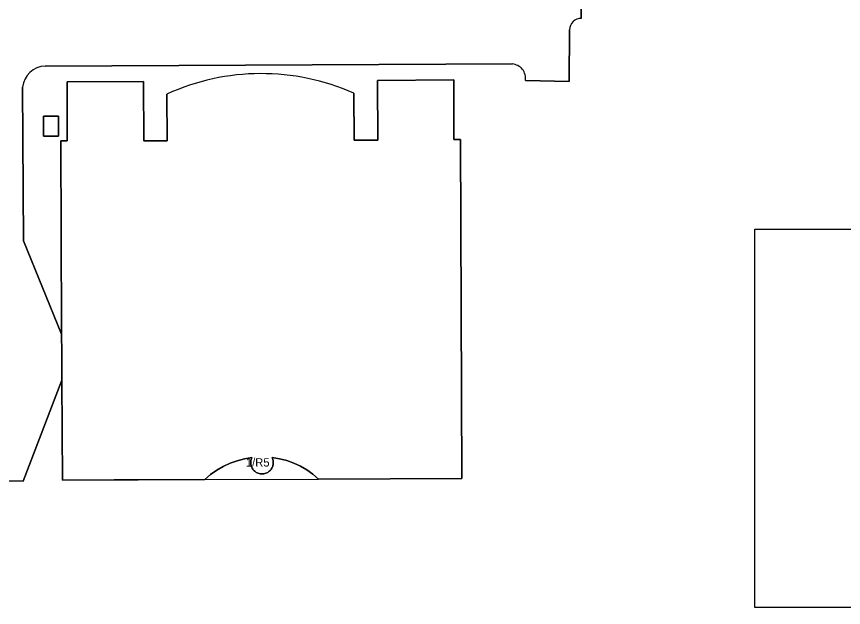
# Model space of a CAD drawing. Extents: x 161241 to 161758, y 384138 to 384885.
# Drawn here: x 161431.6 to 161530.1, y 384767.9 to 384838.3 of the extents above; entities that cross this region are included whole.
import ezdxf

# ---------------------------------------------------------------- set-up
doc = ezdxf.new("R2010")
doc.units = 0
for name, color, linetype in [('IMGEO_Erf', 7, 'Continuous'), ('IMGEO_Pand', 7, 'Continuous'), ('IMGEO_Pand_nummerreeks', 7, 'Continuous'), ('IMGEO_Pand_overbouw', 7, 'Continuous'), ('IMGEO_Pand_vergunning_verleend', 7, 'Continuous'), ('IMGEO_Rijbaan_lokaal_open', 7, 'Continuous')]:
    doc.layers.add(name, color=color, linetype=linetype)

msp = doc.modelspace()

# ---------------------------------------------------------------- linework, layer by layer
at = {"layer": 'IMGEO_Erf'}
for points in [[(161697.855, 384827.661), (161695.362, 384828.336), (161678.26, 384831.624), (161651.768, 384835.483), (161640.648, 384836.834), (161640.231, 384836.885), (161633.111, 384837.596), (161632.138, 384837.674), (161630.585, 384837.825), (161575.224, 384842.605), (161547.675, 384844.188), (161547.634, 384844.19), (161498.947, 384846.657), (161498.884, 384838.108)], [(161497.486, 384836.758), (161497.45, 384830.604), (161492.216, 384830.699)], [(161490.663, 384832.683), (161434.978, 384832.42)], [(161471.763, 384829.189), (161471.809, 384823.589), (161474.618, 384823.607), (161474.571, 384830.716), (161483.669, 384830.776), (161483.703, 384823.671), (161484.471, 384823.672), (161484.654, 384783.263), (161467.563, 384783.207), (161466.887, 384783.777), (161466.164, 384784.284), (161465.398, 384784.726), (161464.596, 384785.097), (161463.764, 384785.396), (161462.909, 384785.62), (161462.038, 384785.768), (161462.034, 384785.767), (161462.031, 384785.766), (161462.028, 384785.763), (161462.027, 384785.76), (161462.027, 384785.757), (161462.028, 384785.753), (161462.075, 384785.644), (161462.113, 384785.532), (161462.14, 384785.416), (161462.158, 384785.299), (161462.165, 384785.18), (161462.161, 384785.062), (161462.147, 384784.944), (161462.123, 384784.828), (161462.089, 384784.714), (161462.045, 384784.604), (161461.991, 384784.498), (161461.928, 384784.397), (161461.856, 384784.302), (161461.777, 384784.214), (161461.69, 384784.133), (161461.596, 384784.06), (161461.496, 384783.996), (161461.391, 384783.941), (161461.282, 384783.895), (161461.169, 384783.859), (161461.053, 384783.833), (161460.935, 384783.817), (161460.817, 384783.812), (161460.698, 384783.817), (161460.58, 384783.833), (161460.464, 384783.859), (161460.351, 384783.895), (161460.242, 384783.941), (161460.137, 384783.996), (161460.037, 384784.06), (161459.943, 384784.133), (161459.856, 384784.214), (161459.777, 384784.302), (161459.705, 384784.397), (161459.642, 384784.498), (161459.588, 384784.603), (161459.544, 384784.714), (161459.51, 384784.827), (161459.486, 384784.944), (161459.472, 384785.061), (161459.468, 384785.18), (161459.475, 384785.299), (161459.493, 384785.416), (161459.52, 384785.532), (161459.558, 384785.644), (161459.605, 384785.753), (161459.606, 384785.756), (161459.606, 384785.76), (161459.604, 384785.763), (161459.602, 384785.766), (161459.599, 384785.767), (161459.595, 384785.767), (161458.711, 384785.617), (161457.845, 384785.388), (161457.002, 384785.082), (161456.191, 384784.702), (161455.417, 384784.25), (161454.687, 384783.73), (161454.006, 384783.146), (161454.004, 384783.144), (161454.003, 384783.141), (161454.003, 384783.139), (161446.058, 384783.107), (161443.177, 384783.095), (161437.02, 384783.07), (161436.956, 384794.98), (161432.337, 384782.949), (161427.438, 384782.985)], [(161432.277, 384829.923), (161432.385, 384811.592), (161436.924, 384800.471), (161436.92, 384801.102), (161436.843, 384823.503), (161437.584, 384823.522), (161437.592, 384830.554), (161446.679, 384830.605), (161446.72, 384823.506), (161449.53, 384823.523), (161449.482, 384829.089)]]:
    msp.add_lwpolyline(points, dxfattribs=at)
msp.add_lwpolyline([(161434.768, 384824.065), (161434.771, 384826.46), (161436.543, 384826.458), (161436.541, 384824.063)], close=True, dxfattribs=at)
for centre, radius, start, end in [((161498.851, 384836.743), 1.365, 88.60842, 179.39019), ((161435.04, 384829.643), 2.777, 91.28404, 174.22102), ((161490.512, 384830.965), 1.724, 351.12303, 84.98196), ((161460.734, 384804.369), 27.16, 66.0406, 114.4737)]:
    msp.add_arc(centre, radius, start, end, dxfattribs=at)
at = {"layer": 'IMGEO_Pand'}
for points in [[(161449.482, 384829.089), (161449.53, 384823.523), (161446.72, 384823.506), (161446.679, 384830.605), (161437.592, 384830.554), (161437.584, 384823.522), (161436.843, 384823.503), (161436.92, 384801.102), (161436.924, 384800.471), (161436.939, 384798.254), (161436.956, 384794.98), (161437.02, 384783.07), (161443.177, 384783.095), (161446.058, 384783.107), (161454.003, 384783.139), (161454.003, 384783.141), (161454.004, 384783.144), (161454.006, 384783.146), (161454.687, 384783.73), (161455.417, 384784.25), (161456.191, 384784.702), (161457.002, 384785.082), (161457.845, 384785.388), (161458.711, 384785.617), (161459.595, 384785.767), (161459.599, 384785.767), (161459.602, 384785.766), (161459.604, 384785.763), (161459.606, 384785.76), (161459.606, 384785.756), (161459.605, 384785.753), (161459.558, 384785.644), (161459.52, 384785.532), (161459.493, 384785.416), (161459.475, 384785.299), (161459.468, 384785.18), (161459.472, 384785.061), (161459.486, 384784.944), (161459.51, 384784.827), (161459.544, 384784.714), (161459.588, 384784.603), (161459.642, 384784.498), (161459.705, 384784.397), (161459.777, 384784.302), (161459.856, 384784.214), (161459.943, 384784.133), (161460.037, 384784.06), (161460.137, 384783.996), (161460.242, 384783.941), (161460.351, 384783.895), (161460.464, 384783.859), (161460.58, 384783.833), (161460.698, 384783.817), (161460.817, 384783.812), (161460.935, 384783.817), (161461.053, 384783.833), (161461.169, 384783.859), (161461.282, 384783.895), (161461.391, 384783.941), (161461.496, 384783.996), (161461.596, 384784.06), (161461.69, 384784.133), (161461.777, 384784.214), (161461.856, 384784.302), (161461.928, 384784.397), (161461.991, 384784.498), (161462.045, 384784.604), (161462.089, 384784.714), (161462.123, 384784.828), (161462.147, 384784.944), (161462.161, 384785.062), (161462.165, 384785.18), (161462.158, 384785.299), (161462.14, 384785.416), (161462.113, 384785.532), (161462.075, 384785.644), (161462.028, 384785.753), (161462.027, 384785.757), (161462.027, 384785.76), (161462.028, 384785.763), (161462.031, 384785.766), (161462.034, 384785.767), (161462.038, 384785.768), (161462.909, 384785.62), (161463.764, 384785.396), (161464.596, 384785.097), (161465.398, 384784.726), (161466.164, 384784.284), (161466.887, 384783.777), (161467.563, 384783.207), (161484.654, 384783.263), (161484.471, 384823.672)], [(161484.471, 384823.672), (161483.703, 384823.671), (161483.669, 384830.776), (161474.571, 384830.716), (161474.618, 384823.607), (161471.809, 384823.589), (161471.763, 384829.189)]]:
    msp.add_lwpolyline(points, dxfattribs=at)
msp.add_lwpolyline([(161434.768, 384824.065), (161436.541, 384824.063), (161436.543, 384826.458), (161434.771, 384826.46)], close=True, dxfattribs=at)
msp.add_arc((161460.734, 384804.369), 27.16, 66.0406, 114.4737, dxfattribs=at)
at = {"layer": 'IMGEO_Pand_overbouw'}
msp.add_lwpolyline([(161454.003, 384783.139), (161467.563, 384783.207), (161466.887, 384783.777), (161466.164, 384784.284), (161465.398, 384784.726), (161464.596, 384785.097), (161463.764, 384785.396), (161462.909, 384785.62), (161462.038, 384785.768), (161462.034, 384785.767), (161462.031, 384785.766), (161462.028, 384785.763), (161462.027, 384785.76), (161462.027, 384785.757), (161462.028, 384785.753), (161462.075, 384785.644), (161462.113, 384785.532), (161462.14, 384785.416), (161462.158, 384785.299), (161462.165, 384785.18), (161462.161, 384785.062), (161462.147, 384784.944), (161462.123, 384784.828), (161462.089, 384784.714), (161462.045, 384784.604), (161461.991, 384784.498), (161461.928, 384784.397), (161461.856, 384784.302), (161461.777, 384784.214), (161461.69, 384784.133), (161461.596, 384784.06), (161461.496, 384783.996), (161461.391, 384783.941), (161461.282, 384783.895), (161461.169, 384783.859), (161461.053, 384783.833), (161460.935, 384783.817), (161460.817, 384783.812), (161460.698, 384783.817), (161460.58, 384783.833), (161460.464, 384783.859), (161460.351, 384783.895), (161460.242, 384783.941), (161460.137, 384783.996), (161460.037, 384784.06), (161459.943, 384784.133), (161459.856, 384784.214), (161459.777, 384784.302), (161459.705, 384784.397), (161459.642, 384784.498), (161459.588, 384784.603), (161459.544, 384784.714), (161459.51, 384784.827), (161459.486, 384784.944), (161459.472, 384785.061), (161459.468, 384785.18), (161459.475, 384785.299), (161459.493, 384785.416), (161459.52, 384785.532), (161459.558, 384785.644), (161459.605, 384785.753), (161459.606, 384785.756), (161459.606, 384785.76), (161459.604, 384785.763), (161459.602, 384785.766), (161459.599, 384785.767), (161459.595, 384785.767), (161458.711, 384785.617), (161457.845, 384785.388), (161457.002, 384785.082), (161456.191, 384784.702), (161455.417, 384784.25), (161454.687, 384783.73), (161454.006, 384783.146), (161454.004, 384783.144), (161454.003, 384783.141)], close=True, dxfattribs=at)
at = {"layer": 'IMGEO_Pand_vergunning_verleend'}
msp.add_lwpolyline([(161519.584, 384767.896), (161519.584, 384812.992), (161563.828, 384812.992), (161563.828, 384767.896)], close=True, dxfattribs=at)
at = {"layer": 'IMGEO_Rijbaan_lokaal_open'}
for points in [[(161498.884, 384838.108), (161498.947, 384846.657), (161497.648, 384846.723), (161492.208, 384846.998), (161491.226, 384847.048), (161491.151, 384847.055), (161491.122, 384840.461)], [(161492.216, 384830.699), (161497.45, 384830.604), (161497.486, 384836.758)], [(161434.978, 384832.42), (161490.663, 384832.683)], [(161427.283, 384812.656), (161427.438, 384782.985), (161432.337, 384782.949), (161436.956, 384794.98), (161436.939, 384798.254), (161436.924, 384800.471), (161432.385, 384811.592), (161432.277, 384829.923)]]:
    msp.add_lwpolyline(points, dxfattribs=at)
for centre, radius, start, end in [((161498.851, 384836.743), 1.365, 88.60842, 179.39019), ((161435.04, 384829.643), 2.777, 91.28404, 174.22102), ((161490.512, 384830.965), 1.724, 351.12303, 84.98196)]:
    msp.add_arc(centre, radius, start, end, dxfattribs=at)

# ---------------------------------------------------------------- texts
at = {"layer": 'IMGEO_Pand_nummerreeks'}
msp.add_text('1/R5', height=1, rotation=0.18908, dxfattribs=at).set_placement((161458.896, 384784.679))

doc.saveas('drawing.dxf')
